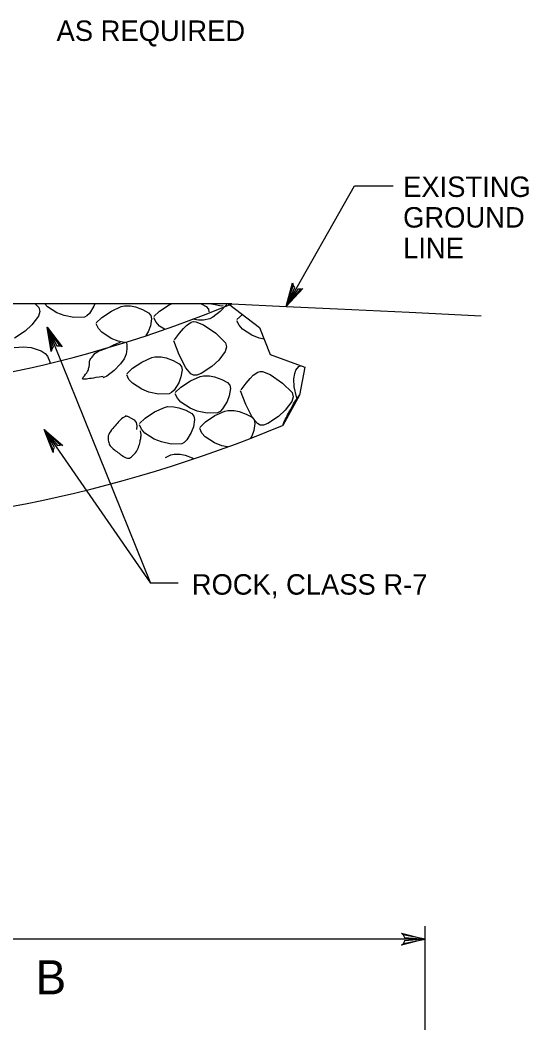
# Model space of a CAD drawing. Extents: x 636183 to 639890, y 299162 to 300538.
# Drawn here: x 638379.8 to 638454.3, y 300232.9 to 300380.9 of the extents above; entities that cross this region are included whole.
import ezdxf

# ---------------------------------------------------------------- set-up
doc = ezdxf.new("R2010")
doc.units = 0
doc.layers.add('Default', color=7, linetype='Continuous')

msp = doc.modelspace()

# ---------------------------------------------------------------- linework, layer by layer
at = {"layer": 'Default'}
for p, q in [((638410.83, 300339.34), (638265.87, 300339.34)), ((638381.99, 300339.34), (638382.53, 300338.8)), ((638383.82, 300338.89), (638383.44, 300339.34)), ((638390.76, 300339.34), (638390.62, 300338.98)), ((638400.23, 300338.25), (638401.62, 300339.17)), ((638401.62, 300339.17), (638401.99, 300339.34)), ((638406.32, 300339.34), (638407.08, 300338.93)), ((638407.89, 300339.29), (638407.77, 300339.34)), ((638409.31, 300338.99), (638407.89, 300339.29)), ((638410.03, 300339.15), (638409.1, 300338.18)), ((638410.08, 300339.23), (638410.03, 300339.15)), ((638382.69, 300338.17), (638382.48, 300337.5)), ((638382.53, 300338.8), (638382.69, 300338.17)), ((638385.19, 300338), (638383.82, 300338.89)), ((638386.25, 300337.6), (638385.19, 300338)), ((638387.66, 300337.3), (638386.25, 300337.6)), ((638389.95, 300337.9), (638389.58, 300337.54)), ((638390.62, 300338.98), (638389.95, 300337.9)), ((638391.78, 300337.33), (638393.17, 300338.26)), ((638393.17, 300338.26), (638394.6, 300338.91)), ((638394.6, 300338.91), (638395.08, 300339.02)), ((638395.08, 300339.02), (638395.99, 300339.01)), ((638395.99, 300339.01), (638396.72, 300338.87)), ((638396.72, 300338.87), (638397.75, 300338.49)), ((638397.75, 300338.49), (638398.62, 300338.01)), ((638398.62, 300338.01), (638398.93, 300337.62)), ((638398.93, 300337.62), (638399.03, 300337.13)), ((638399.4, 300337.45), (638400.23, 300338.25)), ((638407.08, 300338.93), (638407.39, 300338.53)), ((638407.39, 300338.53), (638407.46, 300338.13)), ((638409.1, 300338.18), (638408.05, 300337.36)), ((638409.54, 300339), (638409.31, 300338.99)), ((638411.56, 300337), (638412.37, 300337.77)), ((638381.54, 300336.22), (638380.54, 300335.31)), ((638382.48, 300337.5), (638381.54, 300336.22)), ((638389.21, 300337.35), (638387.66, 300337.3)), ((638389.58, 300337.54), (638389.21, 300337.35)), ((638390.94, 300336.54), (638391.78, 300337.33)), ((638391.27, 300335.71), (638390.94, 300336.36)), ((638399.03, 300337.13), (638398.88, 300336.07)), ((638399.72, 300336.62), (638399.4, 300337.27)), ((638400.22, 300336.05), (638399.72, 300336.62)), ((638403.73, 300335.71), (638404.19, 300336.16)), ((638404.19, 300336.16), (638404.87, 300336.62)), ((638404.87, 300336.62), (638405.22, 300336.71)), ((638405.93, 300336.91), (638405.04, 300337.06)), ((638405.22, 300336.71), (638405.55, 300336.7)), ((638405.55, 300336.7), (638406.68, 300336.24)), ((638406.67, 300336.92), (638405.93, 300336.91)), ((638407.59, 300337.13), (638406.67, 300336.92)), ((638406.68, 300336.24), (638408.49, 300335.01)), ((638408.05, 300337.36), (638407.59, 300337.13)), ((638411.89, 300336.17), (638411.56, 300336.82)), ((638412.38, 300335.6), (638411.89, 300336.17)), ((638380.54, 300335.31), (638378.99, 300334.29)), ((638391.76, 300335.14), (638391.27, 300335.71)), ((638393.13, 300334.25), (638391.76, 300335.14)), ((638398.56, 300335.23), (638398.2, 300334.65)), ((638398.88, 300336.07), (638398.56, 300335.23)), ((638400.93, 300335.59), (638400.22, 300336.05)), ((638402.43, 300334.02), (638403.15, 300335)), ((638403.15, 300335), (638403.73, 300335.71)), ((638408.49, 300335.01), (638409.89, 300333.61)), ((638413.74, 300334.71), (638412.38, 300335.6)), ((638414.8, 300334.3), (638413.74, 300334.71)), ((638394.18, 300333.84), (638393.13, 300334.25)), ((638395.09, 300333.65), (638394.18, 300333.84)), ((638395.33, 300333.74), (638395.41, 300333.29)), ((638395.41, 300333.29), (638395.43, 300332.74)), ((638403.1, 300331.84), (638402.34, 300333.88)), ((638409.89, 300333.61), (638410.05, 300332.99)), ((638415.54, 300334.15), (638414.8, 300334.3)), ((638378.91, 300332.91), (638380.3, 300333.03)), ((638380.3, 300333.03), (638381.41, 300332.9)), ((638381.41, 300332.9), (638382.9, 300332.41)), ((638382.9, 300332.41), (638383.45, 300332.05)), ((638383.45, 300332.05), (638383.82, 300331.62)), ((638395.32, 300331.93), (638395.02, 300331.23)), ((638395.43, 300332.74), (638395.32, 300331.93)), ((638404.1, 300329.92), (638403.1, 300331.84)), ((638409.83, 300332.32), (638408.89, 300331.04)), ((638410.05, 300332.99), (638409.83, 300332.32)), ((638383.82, 300331.62), (638384.14, 300330.81)), ((638384.14, 300330.81), (638384.17, 300330.61)), ((638394.49, 300330.52), (638393.57, 300329.54)), ((638395.02, 300331.23), (638394.49, 300330.52)), ((638396.26, 300329.86), (638397.65, 300330.78)), ((638397.65, 300330.78), (638399.09, 300331.43)), ((638399.09, 300331.43), (638399.56, 300331.55)), ((638399.56, 300331.55), (638400.48, 300331.54)), ((638400.48, 300331.54), (638401.2, 300331.39)), ((638401.2, 300331.39), (638402.24, 300331.01)), ((638402.24, 300331.01), (638403.11, 300330.54)), ((638403.11, 300330.54), (638403.42, 300330.15)), ((638408.89, 300331.04), (638407.9, 300330.12)), ((638420.63, 300330.15), (638420.89, 300330.24)), ((638392.52, 300328.73), (638392.06, 300328.5)), ((638393.57, 300329.54), (638392.52, 300328.73)), ((638395.43, 300329.07), (638396.26, 300329.86)), ((638395.75, 300328.24), (638395.43, 300328.89)), ((638403.52, 300329.65), (638403.36, 300328.59)), ((638403.42, 300330.15), (638403.52, 300329.65)), ((638404.81, 300329.07), (638404.1, 300329.92)), ((638405.2, 300328.84), (638404.81, 300329.07)), ((638405.68, 300328.85), (638405.2, 300328.84)), ((638406.34, 300329.1), (638405.68, 300328.85)), ((638406.18, 300328.66), (638406.66, 300328.78)), ((638407.9, 300330.12), (638406.34, 300329.1)), ((638406.66, 300328.78), (638407.57, 300328.77)), ((638407.57, 300328.77), (638408.29, 300328.62)), ((638413.49, 300328.39), (638413.94, 300328.85)), ((638413.94, 300328.85), (638414.63, 300329.3)), ((638414.63, 300329.3), (638414.97, 300329.4)), ((638414.97, 300329.4), (638415.31, 300329.38)), ((638415.31, 300329.38), (638416.44, 300328.93)), ((638416.44, 300328.93), (638418.25, 300327.69)), ((638419.9, 300328.3), (638420.03, 300329.09)), ((638420.03, 300329.09), (638420.21, 300329.59)), ((638420.21, 300329.59), (638420.63, 300330.15)), ((638392.06, 300328.5), (638391.93, 300328.47)), ((638396.25, 300327.67), (638395.75, 300328.24)), ((638397.61, 300326.78), (638396.25, 300327.67)), ((638403.05, 300327.75), (638402.38, 300326.68)), ((638403.36, 300328.59), (638403.05, 300327.75)), ((638403.35, 300327.09), (638404.75, 300328.01)), ((638404.75, 300328.01), (638406.18, 300328.66)), ((638408.29, 300328.62), (638409.33, 300328.24)), ((638409.33, 300328.24), (638410.2, 300327.77)), ((638410.2, 300327.77), (638410.51, 300327.38)), ((638410.51, 300327.38), (638410.61, 300326.88)), ((638412.19, 300326.71), (638412.91, 300327.69)), ((638412.91, 300327.69), (638413.49, 300328.39)), ((638418.25, 300327.69), (638419.64, 300326.31)), ((638419.93, 300327.14), (638419.9, 300328.3)), ((638398.67, 300326.37), (638397.61, 300326.78)), ((638400.09, 300326.07), (638398.67, 300326.37)), ((638401.64, 300326.12), (638400.09, 300326.07)), ((638402, 300326.31), (638401.64, 300326.12)), ((638402.38, 300326.68), (638402, 300326.31)), ((638402.52, 300326.29), (638403.35, 300327.09)), ((638402.85, 300325.47), (638402.52, 300326.11)), ((638410.45, 300325.82), (638410.14, 300324.98)), ((638410.61, 300326.88), (638410.45, 300325.82)), ((638412.86, 300324.53), (638412.1, 300326.57)), ((638419.64, 300326.31), (638419.81, 300325.67)), ((638420.27, 300325.67), (638419.93, 300327.14)), ((638400.93, 300324.13), (638401.4, 300324.24)), ((638401.4, 300324.24), (638402.32, 300324.23)), ((638403.34, 300324.9), (638402.85, 300325.47)), ((638404.71, 300324), (638403.34, 300324.9)), ((638410.14, 300324.98), (638409.47, 300323.9)), ((638413.86, 300322.61), (638412.86, 300324.53)), ((638419.59, 300325.01), (638418.65, 300323.73)), ((638419.81, 300325.67), (638419.59, 300325.01)), ((638420.41, 300325.39), (638420.27, 300325.67)), ((638395.21, 300322.94), (638395.62, 300322.79)), ((638395.62, 300322.79), (638396.49, 300322.32)), ((638398.1, 300322.55), (638399.49, 300323.48)), ((638399.49, 300323.48), (638400.93, 300324.13)), ((638402.32, 300324.23), (638403.04, 300324.08)), ((638403.04, 300324.08), (638404.08, 300323.7)), ((638404.08, 300323.7), (638404.95, 300323.23)), ((638405.76, 300323.6), (638404.71, 300324)), ((638404.95, 300323.23), (638405.26, 300322.84)), ((638405.26, 300322.84), (638405.35, 300322.34)), ((638407.18, 300323.3), (638405.76, 300323.6)), ((638406.94, 300322), (638408.34, 300322.92)), ((638408.73, 300323.35), (638407.18, 300323.3)), ((638408.34, 300322.92), (638409.77, 300323.57)), ((638409.1, 300323.54), (638408.73, 300323.35)), ((638409.47, 300323.9), (638409.1, 300323.54)), ((638409.77, 300323.57), (638410.24, 300323.69)), ((638410.24, 300323.69), (638411.16, 300323.68)), ((638411.16, 300323.68), (638411.88, 300323.53)), ((638411.88, 300323.53), (638412.92, 300323.15)), ((638412.92, 300323.15), (638413.79, 300322.68)), ((638417.65, 300322.81), (638416.1, 300321.79)), ((638418.65, 300323.73), (638417.65, 300322.81)), ((638396.49, 300322.32), (638396.81, 300321.93)), ((638396.81, 300321.93), (638396.9, 300321.43)), ((638396.9, 300321.43), (638396.83, 300320.91)), ((638397.27, 300321.76), (638398.1, 300322.55)), ((638397.59, 300320.93), (638397.27, 300321.58)), ((638405.2, 300321.28), (638404.88, 300320.45)), ((638405.35, 300322.34), (638405.2, 300321.28)), ((638406.11, 300321.2), (638406.94, 300322)), ((638413.79, 300322.68), (638414.1, 300322.29)), ((638414.56, 300321.76), (638413.86, 300322.61)), ((638414.2, 300321.79), (638414.04, 300320.73)), ((638414.1, 300322.29), (638414.2, 300321.79)), ((638414.96, 300321.53), (638414.56, 300321.76)), ((638415.44, 300321.54), (638414.96, 300321.53)), ((638416.1, 300321.79), (638415.44, 300321.54)), ((638398.09, 300320.36), (638397.59, 300320.93)), ((638399.45, 300319.47), (638398.09, 300320.36)), ((638404.88, 300320.45), (638404.21, 300319.37)), ((638406.44, 300320.37), (638406.11, 300321.03)), ((638406.93, 300319.8), (638406.44, 300320.37)), ((638408.29, 300318.91), (638406.93, 300319.8)), ((638413.73, 300319.89), (638413.55, 300319.6)), ((638414.04, 300320.73), (638413.73, 300319.89)), ((638400.51, 300319.06), (638399.45, 300319.47)), ((638401.92, 300318.76), (638400.51, 300319.06)), ((638403.47, 300318.81), (638401.92, 300318.76)), ((638403.84, 300319), (638403.47, 300318.81)), ((638404.21, 300319.37), (638403.84, 300319)), ((638409.35, 300318.51), (638408.29, 300318.91)), ((638410.16, 300318.34), (638409.35, 300318.51)), ((638401.1, 300316.8), (638401.88, 300317.15)), ((638401.88, 300317.15), (638402.35, 300317.26)), ((638402.35, 300317.26), (638403.27, 300317.25)), ((638403.27, 300317.25), (638403.99, 300317.11)), ((638403.99, 300317.11), (638405.02, 300316.73)), ((638405.02, 300316.73), (638405.25, 300316.6)), ((638402.97, 300298.33), (638398.88, 300298.33)), ((638439.16, 300232.86), (638439.16, 300248.07))]:
    msp.add_line(p, q, dxfattribs=at)
for points in [[(638418.79, 300338.94), (638428.77, 300356.61), (638434.44, 300356.61)], [(638420.91, 300341.45), (638421.24, 300341.58), (638418.79, 300338.94), (638420.91, 300341.45), (638420.49, 300341.46), (638418.79, 300338.94), (638420.03, 300341.71), (638419.79, 300342.05), (638418.79, 300338.94), (638419.71, 300342.42), (638419.79, 300342.05)], [(638410.33, 300339.34), (638410.33, 300339.34), (638414.85, 300335.86), (638416.45, 300331.87), (638421.51, 300330.01), (638420.72, 300325.94), (638418.27, 300321.48)], [(638410.83, 300339.34), (638418.79, 300338.94), (638426.29, 300338.57), (638436.8, 300338.07), (638447.36, 300337.58)], [(638384.44, 300332.65), (638384.33, 300332.31), (638383.78, 300335.88), (638384.44, 300332.65), (638384.71, 300332.97), (638383.78, 300335.88), (638385.19, 300333.18), (638385.6, 300333.15), (638383.78, 300335.88), (638385.95, 300332.99), (638385.6, 300333.15)], [(638383.78, 300335.88), (638398.88, 300298.33)], [(638384.65, 300317.87), (638384.62, 300317.52), (638383.33, 300320.89), (638384.65, 300317.87), (638384.84, 300318.25), (638383.33, 300320.89), (638385.27, 300318.55), (638385.68, 300318.61), (638383.33, 300320.89), (638386.05, 300318.53), (638385.68, 300318.61)], [(638383.33, 300320.89), (638398.88, 300298.33)], [(638439.16, 300246.14), (638276.12, 300246.14)], [(638435.93, 300246.78), (638435.66, 300247.01), (638439.16, 300246.14), (638435.93, 300246.78), (638436.12, 300246.41), (638439.16, 300246.14), (638436.13, 300245.89), (638435.95, 300245.51), (638439.16, 300246.14), (638435.66, 300245.26), (638435.95, 300245.51)]]:
    msp.add_lwpolyline(points, dxfattribs=at)
for radius in [179.62, 198.96]:
    msp.add_arc((638341.74, 300505.14), radius, 247.3801, 292.6199, dxfattribs=at)
for points in [[(638391.98, 300328.65), (638391.07, 300328.52), (638390.16, 300328.37), (638389.26, 300328.26), (638388.71, 300328.2), (638389.69, 300329.29), (638389.84, 300329.82), (638389.99, 300330.33), (638389.89, 300330.91), (638390.23, 300331.37), (638390.95, 300332.36), (638392.11, 300332.64), (638393.14, 300333.12), (638393.59, 300333.33), (638394.03, 300333.53), (638394.5, 300333.7)], [(638418.27, 300321.48), (638418.62, 300322.31), (638419.02, 300323.11), (638419.45, 300323.91), (638419.82, 300324.61), (638420.26, 300325.28), (638420.72, 300325.94)], [(638395.47, 300322.82), (638394.95, 300322.79), (638394.43, 300322.22), (638393.92, 300321.66), (638393.19, 300320.85), (638392.59, 300319.92), (638392.75, 300319.13), (638392.89, 300318.47), (638393.63, 300317.91), (638394.31, 300317.38), (638394.89, 300316.94), (638395.75, 300316.52), (638396.25, 300317), (638396.91, 300317.62), (638397.24, 300318.47), (638397.42, 300319.33), (638397.51, 300319.77), (638397.54, 300320.25), (638397.42, 300320.68)]]:
    msp.add_open_spline(points, degree=3, dxfattribs=at)

# ---------------------------------------------------------------- texts
for s, height, p in [('AS REQUIRED', 2.998, (638385.14, 300377.87)), ('EXISTING', 2.998, (638435.91, 300354.99)), ('GROUND', 2.998, (638435.91, 300350.5)), ('LINE', 2.998, (638435.91, 300346)), ('ROCK, CLASS R-7', 2.998, (638404.95, 300296.67)), ('B', 5, (638382.08, 300238.06))]:
    msp.add_text(s, height=height, dxfattribs=at).set_placement(p)

doc.saveas('drawing.dxf')
